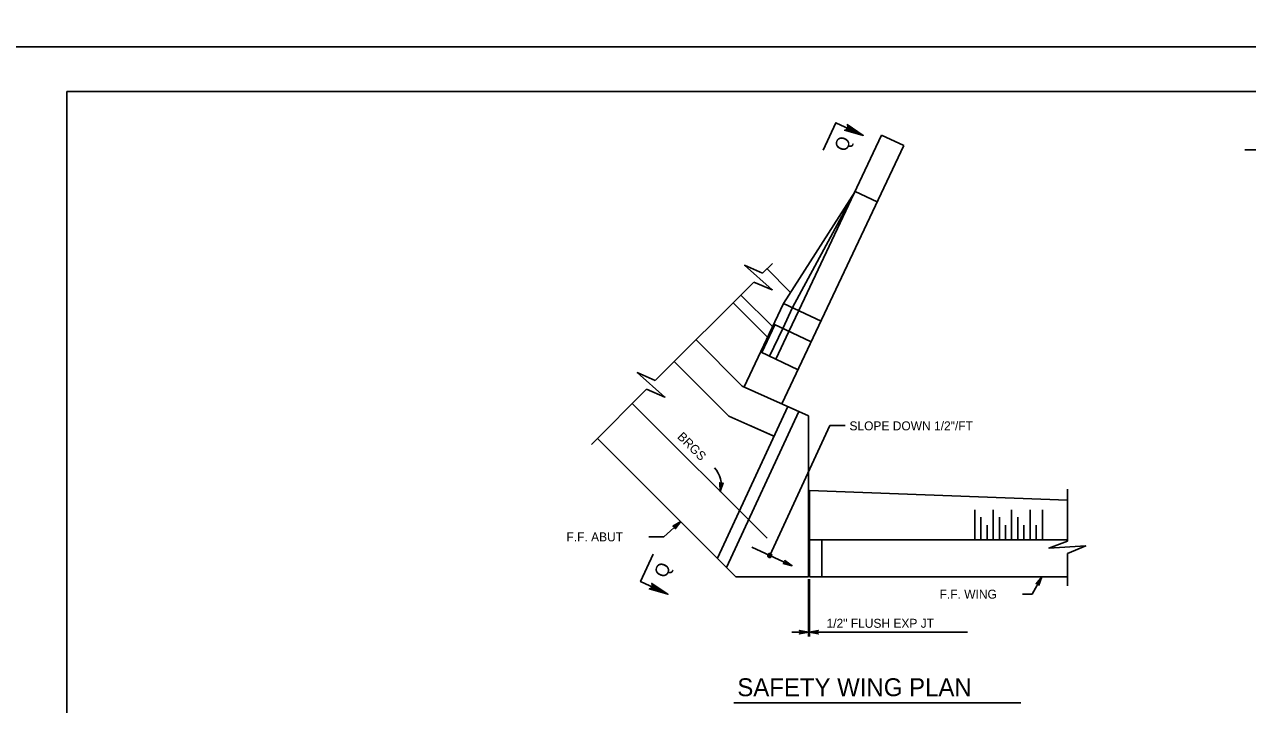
# Model space of a CAD drawing. Extents: x 636530 to 644067, y 294168 to 299122.
# Drawn here: x 639032.6 to 639442.1, y 294542.2 to 294770 of the extents above; entities that cross this region are included whole.
import ezdxf

# ---------------------------------------------------------------- set-up
doc = ezdxf.new("R2010")
doc.units = 0
doc.layers.add('1', color=7, linetype='Continuous')
doc.layers.add('PLT-BNDY', color=7, linetype='Continuous')

msp = doc.modelspace()

# ---------------------------------------------------------------- linework, layer by layer
at = {"layer": '1'}
for p, q in [((639832.78, 294747.48), (639046.78, 294747.48)), ((639046.78, 294747.48), (639046.78, 294183.48)), ((639319.57, 294732.94), (639291.85, 294674.16)), ((639319.57, 294732.94), (639327.01, 294729.43)), ((639327.01, 294729.43), (639286.2, 294642.88)), ((639441.13, 294727.96), (639537.07, 294727.96)), ((639310.66, 294714.04), (639286.73, 294676.57)), ((639310.66, 294714.04), (639289.76, 294675.15)), ((639310.66, 294714.04), (639318.1, 294710.53)), ((639279.73, 294686.63), (639283.01, 294689.91)), ((639288.81, 294680.47), (639281.19, 294688.09)), ((639243.79, 294650.69), (639276.82, 294683.72)), ((639283.05, 294668.77), (639272.46, 294679.36)), ((639281.38, 294665.23), (639269.86, 294676.76)), ((639286.73, 294676.57), (639283.8, 294670.36)), ((639289.76, 294675.15), (639286.46, 294668.16)), ((639286.73, 294676.57), (639299.29, 294670.65)), ((639291.85, 294674.16), (639288.55, 294667.17)), ((639283.8, 294670.36), (639273.53, 294648.57)), ((639283.44, 294669.58), (639296, 294663.66)), ((639283.81, 294669.41), (639279.42, 294660.11)), ((639286.46, 294668.16), (639282.07, 294658.85)), ((639288.55, 294667.17), (639284.17, 294657.87)), ((639272.91, 294648.85), (639257.43, 294664.33)), ((639279.05, 294660.28), (639291.61, 294654.36)), ((639268.44, 294638.77), (639250.16, 294657.06)), ((639222.43, 294629.33), (639240.88, 294647.78)), ((639295.04, 294638.91), (639272.91, 294648.85)), ((639281.2, 294597.88), (639236.09, 294642.99)), ((639288.14, 294642.01), (639264.58, 294591.23)), ((639291.89, 294640.33), (639267.67, 294588.13)), ((639268.44, 294638.77), (639283.52, 294632.07)), ((639295.04, 294585.01), (639295.04, 294638.91)), ((639283.01, 294632.29), (639275.21, 294635.76)), ((639270.8, 294585.01), (639224.45, 294631.35)), ((639295.38, 294613.87), (639381.75, 294610.69)), ((639295.38, 294585.01), (639295.38, 294613.87)), ((639381.75, 294596.96), (639381.75, 294614.32)), ((639350.76, 294597.35), (639350.76, 294607.4)), ((639352.82, 294597.35), (639352.82, 294604.94)), ((639356.93, 294597.35), (639356.93, 294607.4)), ((639358.99, 294597.35), (639358.99, 294604.94)), ((639363.1, 294597.35), (639363.1, 294607.4)), ((639365.16, 294597.35), (639365.16, 294604.94)), ((639369.28, 294597.35), (639369.28, 294607.4)), ((639373.39, 294597.35), (639373.39, 294607.4)), ((639246.62, 294598.38), (639252.3, 294603.51)), ((639354.88, 294597.35), (639354.88, 294602.31)), ((639361.05, 294597.35), (639361.05, 294602.31)), ((639367.22, 294597.35), (639367.22, 294602.31)), ((639371.33, 294597.35), (639371.33, 294602.31)), ((639241.62, 294598.38), (639246.62, 294598.38)), ((639295.38, 294597.35), (639381.75, 294597.35)), ((639299.5, 294585.01), (639299.5, 294597.35)), ((639276.13, 294594.91), (639289.58, 294588.67)), ((639381.75, 294581.94), (639381.75, 294592.84)), ((639295.04, 294585.01), (639270.8, 294585.01)), ((639295.04, 294584.16), (639295.04, 294564.96)), ((639295.38, 294585.01), (639381.75, 294585.01)), ((639295.38, 294584.16), (639295.38, 294564.96)), ((639369.92, 294579.2), (639373.2, 294585.01)), ((639366.74, 294579.2), (639369.92, 294579.2)), ((639289.5, 294566.45), (639295.38, 294566.45)), ((639295.38, 294566.45), (639348.36, 294566.45)), ((639270.11, 294542.82), (639366.16, 294542.82))]:
    msp.add_line(p, q, dxfattribs=at)
for points in [[(639300.02, 294727.91), (639304.27, 294737.04), (639313.41, 294732.79)], [(639308.2, 294736.06), (639308.22, 294735.56), (639313.41, 294732.79), (639308.2, 294736.06), (639308.03, 294736.43), (639313.41, 294732.79), (639307.96, 294735), (639307.59, 294734.7), (639313.41, 294732.79), (639307.16, 294734.57), (639307.59, 294734.7)], [(639276.82, 294683.72), (639282.95, 294681.13), (639273.7, 294689.33), (639279.73, 294686.63)], [(639240.88, 294647.78), (639247.01, 294645.18), (639237.76, 294653.39), (639243.79, 294650.69)], [(639282.11, 294592.14), (639302.26, 294635.62), (639307.38, 294635.62)], [(639265.54, 294613.54), (639265.37, 294616.57), (639265.43, 294616.45), (639265.5, 294616.32), (639265.59, 294616.25), (639265.68, 294616.18), (639265.78, 294616.15), (639265.87, 294616.12), (639265.97, 294616.13), (639266.08, 294616.13), (639266.18, 294616.18), (639266.29, 294616.22), (639266.38, 294616.33), (639266.48, 294616.43), (639265.54, 294613.54), (639266.38, 294616.33), (639266.29, 294616.22), (639265.54, 294613.54), (639266.18, 294616.18), (639266.08, 294616.13), (639265.54, 294613.54), (639265.97, 294616.13), (639265.87, 294616.12), (639265.54, 294613.54), (639265.78, 294616.15), (639265.68, 294616.18), (639265.54, 294613.54), (639265.59, 294616.25), (639265.5, 294616.32), (639265.54, 294613.54), (639265.43, 294616.45)], [(639252.3, 294603.51), (639250.46, 294601.09), (639250.49, 294601.23), (639250.53, 294601.37), (639250.5, 294601.48), (639250.48, 294601.59), (639250.43, 294601.68), (639250.37, 294601.77), (639250.29, 294601.83), (639250.21, 294601.89), (639250.1, 294601.93), (639249.99, 294601.96), (639249.85, 294601.94), (639249.71, 294601.92), (639252.3, 294603.51), (639249.85, 294601.94), (639249.99, 294601.96), (639252.3, 294603.51), (639250.1, 294601.93), (639250.21, 294601.89), (639252.3, 294603.51), (639250.29, 294601.83), (639250.37, 294601.77), (639252.3, 294603.51), (639250.43, 294601.68), (639250.48, 294601.59), (639252.3, 294603.51), (639250.5, 294601.48), (639250.53, 294601.37), (639252.3, 294603.51), (639250.49, 294601.23)], [(639381.75, 294592.84), (639387.92, 294595.35), (639375.58, 294594.6), (639381.75, 294596.96)], [(639243.11, 294592.54), (639238.85, 294583.4), (639247.99, 294579.14)], [(639289.58, 294588.67), (639286.64, 294589.42), (639286.78, 294589.45), (639286.92, 294589.47), (639287.01, 294589.54), (639287.11, 294589.6), (639287.17, 294589.69), (639287.22, 294589.77), (639287.25, 294589.87), (639287.28, 294589.97), (639287.27, 294590.08), (639287.25, 294590.2), (639287.18, 294590.32), (639287.11, 294590.44), (639289.58, 294588.67), (639287.18, 294590.32), (639287.25, 294590.2), (639289.58, 294588.67), (639287.27, 294590.08), (639287.28, 294589.97), (639289.58, 294588.67), (639287.25, 294589.87), (639287.22, 294589.77), (639289.58, 294588.67), (639287.17, 294589.69), (639287.11, 294589.6), (639289.58, 294588.67), (639287.01, 294589.54), (639286.92, 294589.47), (639289.58, 294588.67), (639286.78, 294589.45)], [(639373.2, 294585.01), (639372.22, 294582.14), (639372.21, 294582.28), (639372.19, 294582.42), (639372.14, 294582.52), (639372.08, 294582.62), (639372, 294582.68), (639371.92, 294582.75), (639371.83, 294582.78), (639371.73, 294582.81), (639371.61, 294582.81), (639371.5, 294582.81), (639371.37, 294582.75), (639371.25, 294582.69), (639373.2, 294585.01), (639371.37, 294582.75), (639371.5, 294582.81), (639373.2, 294585.01), (639371.61, 294582.81), (639371.73, 294582.81), (639373.2, 294585.01), (639371.83, 294582.78), (639371.92, 294582.75), (639373.2, 294585.01), (639372, 294582.68), (639372.08, 294582.62), (639373.2, 294585.01), (639372.14, 294582.52), (639372.19, 294582.42), (639373.2, 294585.01), (639372.21, 294582.28)], [(639242.13, 294581.03), (639242.53, 294581.33), (639247.99, 294579.14), (639242.13, 294581.03), (639241.74, 294580.91), (639247.99, 294579.14), (639242.79, 294581.88), (639242.78, 294582.37), (639247.99, 294579.14), (639242.6, 294582.77), (639242.78, 294582.37)], [(639295.04, 294566.45), (639292.06, 294567.01), (639292.17, 294566.93), (639292.29, 294566.85), (639292.35, 294566.75), (639292.4, 294566.65), (639292.42, 294566.55), (639292.44, 294566.45), (639292.42, 294566.35), (639292.4, 294566.25), (639292.35, 294566.15), (639292.29, 294566.05), (639292.17, 294565.97), (639292.06, 294565.89), (639295.04, 294566.45), (639292.17, 294565.97), (639292.29, 294566.05), (639295.04, 294566.45), (639292.35, 294566.15), (639292.4, 294566.25), (639295.04, 294566.45), (639292.42, 294566.35), (639292.44, 294566.45), (639295.04, 294566.45), (639292.42, 294566.55), (639292.4, 294566.65), (639295.04, 294566.45), (639292.35, 294566.75), (639292.29, 294566.85), (639295.04, 294566.45), (639292.17, 294566.93)], [(639295.38, 294566.45), (639298.36, 294567.01), (639298.25, 294566.93), (639298.13, 294566.85), (639298.08, 294566.75), (639298.02, 294566.65), (639298, 294566.55), (639297.98, 294566.45), (639298, 294566.35), (639298.02, 294566.25), (639298.08, 294566.15), (639298.13, 294566.05), (639298.25, 294565.97), (639298.36, 294565.89), (639295.38, 294566.45), (639298.25, 294565.97), (639298.13, 294566.05), (639295.38, 294566.45), (639298.08, 294566.15), (639298.02, 294566.25), (639295.38, 294566.45), (639298, 294566.35), (639297.98, 294566.45), (639295.38, 294566.45), (639298, 294566.55), (639298.02, 294566.65), (639295.38, 294566.45), (639298.08, 294566.75), (639298.13, 294566.85), (639295.38, 294566.45), (639298.25, 294566.93)]]:
    msp.add_lwpolyline(points, dxfattribs=at)
for radius in [0.686, 0.343]:
    msp.add_circle((639282.11, 294592.14), radius, dxfattribs=at)
msp.add_arc((639257.63, 294615.83), 8.23, 343.8979, 43.4926, dxfattribs=at)
at = {"layer": 'PLT-BNDY'}
for points in [[(639006.78, 295356.48), (639847.78, 295356.48), (639847.78, 294762.48), (639006.78, 294762.48)], [(639006.78, 294762.48), (639847.78, 294762.48), (639847.78, 294168.48), (639006.78, 294168.48)]]:
    msp.add_lwpolyline(points, close=True, dxfattribs=at)

# ---------------------------------------------------------------- texts
at = {"layer": '1'}
for s, height, rotation, p in [('Q', 4.5, 65.0193, (639307.55, 294726.99)), ('SLOPE DOWN 1/2"/FT', 3, 360, (639308.8, 294634.04)), ('  BRGS', 3, 315, (639249.38, 294633.25)), ('F.F. ABUT', 3, 360, (639214.05, 294596.86)), ('Q', 4.5, 65.0193, (639247.21, 294584.24)), ('F.F. WING', 3, 360, (639338.97, 294577.68)), ('1/2" FLUSH EXP JT', 3, 360, (639301.13, 294567.92))]:
    msp.add_text(s, height=height, rotation=rotation, dxfattribs=at).set_placement(p)
msp.add_text('SAFETY WING PLAN', height=6, dxfattribs=at).set_placement((639271.25, 294545.01))

doc.saveas('drawing.dxf')
